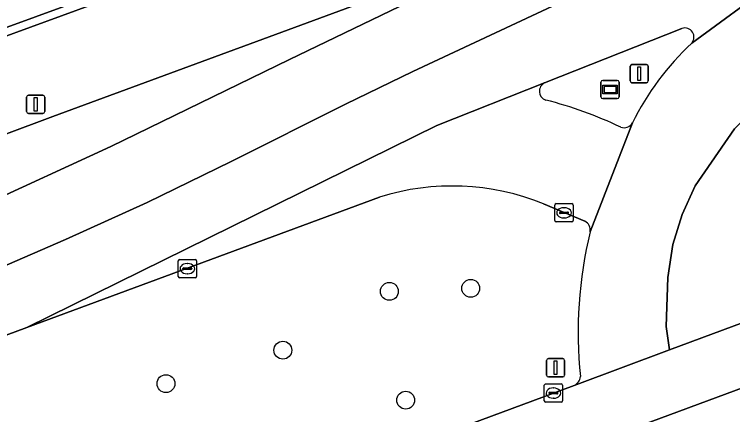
# Model space of a CAD drawing. Extents: x 160806 to 161707, y 383696 to 384148.
# Drawn here: x 161018.03 to 161057.39, y 383847.08 to 383869 of the extents above; entities that cross this region are included whole.
import ezdxf

# ---------------------------------------------------------------- set-up
doc = ezdxf.new("R2010")
doc.units = 0
for name, color, linetype in [('IMGEO_Berm_groen', 7, 'Continuous'), ('IMGEO_Boom', 7, 'Continuous'), ('IMGEO_Kolk', 7, 'Continuous'), ('IMGEO_Lichtmast', 7, 'Continuous'), ('IMGEO_Muur', 7, 'Continuous'), ('IMGEO_Portaal', 7, 'Continuous'), ('IMGEO_Rijbaan_lokaal_gesloten', 7, 'Continuous'), ('IMGEO_Verkeerseiland_open', 7, 'Continuous'), ('IMGEO_Verkeersregelinstallatiepaal', 7, 'Continuous'), ('IMGEO_Voetpad_open', 7, 'Continuous'), ('IMGEO_Wegwijzer', 7, 'Continuous')]:
    doc.layers.add(name, color=color, linetype=linetype)

msp = doc.modelspace()

# ---------------------------------------------------------------- linework, layer by layer
at = {"layer": 'IMGEO_Berm_groen'}
for points in [[(161038.047, 383858.993), (161018.713, 383851.854), (161014.16, 383850.173), (161000, 383844.934), (160965.586, 383832.2), (160962.476, 383831.049)], [(161049.299, 383857.675), (161047.033, 383858.62)], [(160957.325, 383814.835), (160965.623, 383817.907), (161000, 383830.636), (161010.322, 383834.458), (161048.71, 383848.68)]]:
    msp.add_lwpolyline(points, dxfattribs=at)
for centre, radius, start, end in [((161042.021, 383846.298), 13.302, 67.8645, 107.3816), ((161049.054, 383857.192), 0.541, 349.2307, 63.1119), ((161072.427, 383851.562), 23.501, 166.3917, 185.8583), ((161048.487, 383849.197), 0.563, 293.3385, 356.5343)]:
    msp.add_arc(centre, radius, start, end, dxfattribs=at)
at = {"layer": 'IMGEO_Boom'}
for centre in [(161038.582, 383853.828), (161043.04, 383853.996), (161032.744, 383850.607), (161026.335, 383848.777), (161039.475, 383847.871)]:
    msp.add_circle(centre, 0.489, dxfattribs=at)
at = {"layer": 'IMGEO_Kolk'}
for p, q in [((161047.652, 383857.707), (161047.652, 383858.559)), ((161047.727, 383858.633), (161048.579, 383858.633)), ((161048.653, 383858.559), (161048.653, 383857.707)), ((161047.911, 383858.127), (161047.911, 383858.139)), ((161047.954, 383858.176), (161048.352, 383858.176)), ((161048.14, 383858.413), (161048.165, 383858.413)), ((161048.395, 383858.139), (161048.395, 383858.127)), ((161048.349, 383858.09), (161047.951, 383858.09)), ((161048.163, 383857.853), (161048.138, 383857.853)), ((161048.579, 383857.633), (161047.727, 383857.633)), ((161027.01, 383854.649), (161027.01, 383855.501)), ((161027.085, 383855.575), (161027.937, 383855.575)), ((161027.498, 383855.355), (161027.523, 383855.355)), ((161028.011, 383855.501), (161028.011, 383854.649)), ((161027.269, 383855.069), (161027.269, 383855.081)), ((161027.707, 383855.032), (161027.309, 383855.032)), ((161027.312, 383855.118), (161027.71, 383855.118)), ((161027.753, 383855.081), (161027.753, 383855.069)), ((161027.937, 383854.575), (161027.085, 383854.575)), ((161027.521, 383854.795), (161027.496, 383854.795)), ((161047.071, 383847.834), (161047.071, 383848.686)), ((161047.146, 383848.76), (161047.998, 383848.76)), ((161048.072, 383848.686), (161048.072, 383847.834)), ((161047.33, 383848.254), (161047.33, 383848.266)), ((161047.373, 383848.303), (161047.771, 383848.303)), ((161047.559, 383848.54), (161047.584, 383848.54)), ((161047.814, 383848.266), (161047.814, 383848.254)), ((161047.768, 383848.217), (161047.37, 383848.217)), ((161047.582, 383847.98), (161047.557, 383847.98)), ((161047.998, 383847.76), (161047.146, 383847.76))]:
    msp.add_line(p, q, dxfattribs=at)
for points in [[(161047.652, 383857.707), (161047.652, 383858.559)], [(161047.727, 383858.633), (161048.579, 383858.633)], [(161048.653, 383858.559), (161048.653, 383857.707)], [(161048.579, 383857.633), (161047.727, 383857.633)], [(161027.01, 383854.649), (161027.01, 383855.501)], [(161027.085, 383855.575), (161027.937, 383855.575)], [(161028.011, 383855.501), (161028.011, 383854.649)], [(161027.937, 383854.575), (161027.085, 383854.575)], [(161047.071, 383847.834), (161047.071, 383848.686)], [(161047.146, 383848.76), (161047.998, 383848.76)], [(161048.072, 383848.686), (161048.072, 383847.834)], [(161047.998, 383847.76), (161047.146, 383847.76)]]:
    msp.add_lwpolyline(points, dxfattribs=at)
for centre, radius, start, end in [((161047.729, 383858.557), 0.0765, 91.552, 178.448), ((161047.729, 383858.557), 0.0765, 91.552, 178.448), ((161048.577, 383858.557), 0.0765, 1.552, 88.448), ((161048.577, 383858.557), 0.0765, 1.552, 88.448), ((161047.951, 383858.136), 0.0403, 85.8775, 175.7526), ((161047.948, 383858.126), 0.0366, 178.938, 274.7102), ((161048.352, 383858.133), 0.043, 264.8664, 352.4533), ((161048.356, 383858.138), 0.0386, 1.7309, 96.639), ((161047.729, 383857.709), 0.0765, 181.552, 268.448), ((161047.729, 383857.709), 0.0765, 181.552, 268.448), ((161048.577, 383857.709), 0.0765, 271.552, 358.448), ((161048.577, 383857.709), 0.0765, 271.552, 358.448), ((161027.087, 383855.499), 0.0765, 91.552, 178.448), ((161027.087, 383855.499), 0.0765, 91.552, 178.448), ((161027.935, 383855.499), 0.0765, 1.552, 88.448), ((161027.935, 383855.499), 0.0765, 1.552, 88.448), ((161027.309, 383855.078), 0.0403, 85.8775, 175.7526), ((161027.306, 383855.068), 0.0366, 178.938, 274.7102), ((161027.71, 383855.075), 0.043, 264.8664, 352.4533), ((161027.714, 383855.08), 0.0386, 1.7309, 96.639), ((161027.087, 383854.651), 0.0765, 181.552, 268.448), ((161027.087, 383854.651), 0.0765, 181.552, 268.448), ((161027.935, 383854.651), 0.0765, 271.552, 358.448), ((161027.935, 383854.651), 0.0765, 271.552, 358.448), ((161047.148, 383848.684), 0.0765, 91.552, 178.448), ((161047.148, 383848.684), 0.0765, 91.552, 178.448), ((161047.996, 383848.684), 0.0765, 1.552, 88.448), ((161047.996, 383848.684), 0.0765, 1.552, 88.448), ((161047.37, 383848.263), 0.0403, 85.8775, 175.7526), ((161047.775, 383848.265), 0.0386, 1.7309, 96.639), ((161047.367, 383848.253), 0.0366, 178.938, 274.7102), ((161047.771, 383848.26), 0.043, 264.8664, 352.4533), ((161047.148, 383847.836), 0.0765, 181.552, 268.448), ((161047.148, 383847.836), 0.0765, 181.552, 268.448), ((161047.996, 383847.836), 0.0765, 271.552, 358.448), ((161047.996, 383847.836), 0.0765, 271.552, 358.448)]:
    msp.add_arc(centre, radius, start, end, dxfattribs=at)
for centre, major_axis, ratio, start_param, end_param in [((161048.139, 383858.133), (-0.387, 0.002), 0.722429, 4.712389, 7.853982), ((161048.164, 383858.133), (-0.39, 0.002), 0.717154, 1.570796, 4.712389), ((161027.497, 383855.075), (-0.387, 0.002), 0.722429, 4.712389, 7.853982), ((161027.522, 383855.075), (-0.39, 0.002), 0.717154, 1.570796, 4.712389), ((161047.558, 383848.26), (-0.387, 0.002), 0.722429, 4.712389, 7.853982), ((161047.583, 383848.26), (-0.39, 0.002), 0.717154, 1.570796, 4.712389)]:
    msp.add_ellipse(centre, major_axis=major_axis, ratio=ratio, start_param=start_param, end_param=end_param, dxfattribs=at)
at = {"layer": 'IMGEO_Lichtmast'}
for p, q in [((161018.699, 383863.671), (161018.699, 383864.471)), ((161018.699, 383864.471), (161018.699, 383863.671)), ((161018.799, 383864.571), (161019.589, 383864.571)), ((161019.589, 383864.571), (161018.799, 383864.571)), ((161019.689, 383864.471), (161019.689, 383863.671)), ((161019.689, 383863.671), (161019.689, 383864.471)), ((161019.589, 383863.571), (161018.799, 383863.571)), ((161018.799, 383863.571), (161019.589, 383863.571))]:
    msp.add_line(p, q, dxfattribs=at)
msp.add_lwpolyline([(161019.119, 383864.446), (161019.269, 383864.446), (161019.269, 383863.696), (161019.119, 383863.696), (161019.119, 383864.446)], dxfattribs=at)
for centre, start, end in [((161018.799, 383864.471), 90, 180), ((161018.799, 383864.471), 90, 180), ((161019.589, 383864.471), 0, 90), ((161019.589, 383864.471), 360, 90), ((161018.799, 383863.671), 180, 270), ((161018.799, 383863.671), 180, 270), ((161019.589, 383863.671), 270, 0), ((161019.589, 383863.671), 270, 0)]:
    msp.add_arc(centre, 0.1, start, end, dxfattribs=at)
at = {"layer": 'IMGEO_Muur'}
msp.add_lwpolyline([(161013.799, 383866.435), (161022.306, 383869.548), (161021.688, 383871.202), (161032.978, 383875.401), (161032.68, 383876.125), (161042.216, 383879.644), (161042.507, 383878.908), (161050.563, 383881.852), (161044.504, 383898.422), (161044.091, 383898.271), (161049.999, 383882.114), (161042.759, 383879.468), (161042.467, 383880.206), (161032.1, 383876.38), (161032.398, 383875.655), (161021.122, 383871.461), (161021.739, 383869.809), (161014.061, 383867)], dxfattribs=at)
at = {"layer": 'IMGEO_Portaal'}
for p, q in [((161047.195, 383849.247), (161047.195, 383850.047)), ((161047.195, 383850.047), (161047.195, 383849.247)), ((161047.295, 383850.147), (161048.085, 383850.147)), ((161048.085, 383850.147), (161047.295, 383850.147)), ((161048.185, 383850.047), (161048.185, 383849.247)), ((161048.185, 383849.247), (161048.185, 383850.047)), ((161048.085, 383849.147), (161047.295, 383849.147)), ((161047.295, 383849.147), (161048.085, 383849.147))]:
    msp.add_line(p, q, dxfattribs=at)
msp.add_lwpolyline([(161047.615, 383850.022), (161047.765, 383850.022), (161047.765, 383849.272), (161047.615, 383849.272), (161047.615, 383850.022)], dxfattribs=at)
for centre, start, end in [((161047.295, 383850.047), 90, 180), ((161047.295, 383850.047), 90, 180), ((161048.085, 383850.047), 0, 90), ((161048.085, 383850.047), 360, 90), ((161047.295, 383849.247), 180, 270), ((161047.295, 383849.247), 180, 270), ((161048.085, 383849.247), 270, 0), ((161048.085, 383849.247), 270, 0)]:
    msp.add_arc(centre, 0.1, start, end, dxfattribs=at)
at = {"layer": 'IMGEO_Rijbaan_lokaal_gesloten'}
for points in [[(161055.15, 383867.42), (161056.736, 383868.572), (161058.026, 383869.524), (161059.167, 383870.205), (161060.248, 383870.877), (161065.062, 383872.804), (161085.608, 383880.466), (161107.78, 383888.735), (161118.453, 383892.804), (161124.834, 383895.166), (161123.856, 383898.429), (161058.385, 383874.003), (161052.706, 383871.695), (161048.92, 383870.119), (161039.869, 383865.874), (161036.178, 383864.074), (161029.909, 383860.935), (161025.299, 383858.701), (161020.824, 383856.668), (161017.186, 383855.101), (161013.403, 383853.559), (161007.926, 383851.482), (160992.741, 383845.886)], [(161109.822, 383896.628), (161056.828, 383876.93), (161055.239, 383876.339), (161054.078, 383875.911), (161047.675, 383873.552), (161033.104, 383866.532), (161023.317, 383861.771), (161016.145, 383858.473), (161007.976, 383855.258), (160984.554, 383846.68)], [(161115.811, 383888.515), (161119.523, 383889.885), (161125.73, 383892.176), (161124.834, 383895.166), (161118.453, 383892.804), (161107.78, 383888.735), (161085.608, 383880.466), (161065.062, 383872.804), (161060.248, 383870.877), (161059.167, 383870.205), (161058.026, 383869.524), (161056.736, 383868.572), (161055.15, 383867.42)], [(161048.71, 383848.68), (161053.934, 383850.623), (161053.743, 383851.91), (161053.84, 383854.592), (161054.125, 383856.401), (161054.622, 383858.041), (161055.34, 383859.611), (161057.499, 383862.722), (161060.235, 383865.463), (161062.874, 383867.532), (161065.31, 383869.111), (161066.976, 383870.039), (161069.52, 383871.113), (161073.312, 383872.528), (161077.064, 383873.948), (161084.599, 383876.744), (161093.991, 383880.257), (161106.411, 383884.87), (161115.811, 383888.515)], [(161104.89, 383882.035), (161112.373, 383886.784), (161115.811, 383888.515), (161106.411, 383884.87), (161093.991, 383880.257), (161084.599, 383876.744), (161077.064, 383873.948), (161073.312, 383872.528), (161069.52, 383871.113), (161066.976, 383870.039), (161065.31, 383869.111), (161062.874, 383867.532), (161060.235, 383865.463), (161057.499, 383862.722), (161055.34, 383859.611), (161054.622, 383858.041), (161054.125, 383856.401), (161053.84, 383854.592), (161053.743, 383851.91), (161053.934, 383850.623), (161066.684, 383855.364)], [(160992.741, 383845.886), (161007.926, 383851.482), (161013.403, 383853.559), (161017.186, 383855.101), (161020.824, 383856.668), (161025.299, 383858.701), (161029.909, 383860.935), (161036.178, 383864.074), (161039.869, 383865.874), (161048.92, 383870.119), (161052.706, 383871.695), (161058.385, 383874.003)], [(160984.554, 383846.68), (161007.976, 383855.258), (161016.145, 383858.473), (161023.317, 383861.771), (161033.104, 383866.532), (161047.675, 383873.552), (161020.131, 383863.407), (161003.574, 383857.215), (161000, 383855.921), (160986.157, 383850.924)], [(161041.176, 383862.907), (161047.092, 383865.253), (161054.618, 383868.227)], [(161047.092, 383865.253), (161041.176, 383862.907), (161018.713, 383851.854), (161038.047, 383858.993)], [(161000, 383844.934), (161014.16, 383850.173), (161018.713, 383851.854), (161041.176, 383862.907)], [(161049.586, 383857.091), (161051.9, 383863.053)], [(161051.9, 383863.053), (161049.586, 383857.091)], [(161047.033, 383858.62), (161049.299, 383857.675)]]:
    msp.add_lwpolyline(points, dxfattribs=at)
for points in [[(161054.975, 383847.445), (161068.088, 383852.305), (161100.785, 383864.404), (161130.73, 383875.543), (161129.754, 383878.799), (161070.422, 383856.806), (161066.684, 383855.364), (161053.934, 383850.623), (161048.71, 383848.68), (161010.322, 383834.458), (161000, 383830.636), (160965.623, 383817.907), (160966.768, 383814.836), (161001.838, 383827.792), (161009.318, 383830.547)], [(161131.695, 383872.323), (161130.73, 383875.543), (161100.785, 383864.404), (161068.088, 383852.305), (161054.975, 383847.445), (161009.318, 383830.547), (161001.838, 383827.792), (160966.768, 383814.836), (160967.931, 383811.718), (161000.642, 383823.738), (161029.952, 383834.573), (161050.221, 383842.097), (161054.918, 383843.967), (161058.494, 383845.391), (161059.41, 383845.762), (161062.999, 383847.001), (161070.515, 383849.722), (161085.394, 383855.134)]]:
    msp.add_lwpolyline(points, close=True, dxfattribs=at)
for centre, radius, start, end in [((161054.776, 383867.753), 0.5, 318.3143, 108.474), ((161065.155, 383856.581), 14.75, 132.7091, 153.9763), ((161047.308, 383864.793), 0.508, 115.1657, 252.5831), ((161041.291, 383841.678), 23.378, 64.7612, 75.4701), ((161051.438, 383863.334), 0.541, 250.6628, 328.6562), ((161042.021, 383846.298), 13.302, 67.8645, 107.3816), ((161049.054, 383857.192), 0.541, 349.2307, 63.1119), ((161072.427, 383851.562), 23.501, 166.3917, 185.8583), ((161048.487, 383849.197), 0.563, 293.3385, 356.5343)]:
    msp.add_arc(centre, radius, start, end, dxfattribs=at)
at = {"layer": 'IMGEO_Verkeerseiland_open'}
msp.add_lwpolyline([(161054.618, 383868.227), (161047.092, 383865.253)], dxfattribs=at)
for centre, radius, start, end in [((161054.776, 383867.753), 0.5, 318.3143, 108.474), ((161065.155, 383856.581), 14.75, 132.7091, 153.9763), ((161047.308, 383864.793), 0.508, 115.1657, 252.5831), ((161041.291, 383841.678), 23.378, 64.7612, 75.4701), ((161051.438, 383863.334), 0.541, 250.6628, 328.6562)]:
    msp.add_arc(centre, radius, start, end, dxfattribs=at)
at = {"layer": 'IMGEO_Verkeersregelinstallatiepaal'}
for p, q in [((161051.778, 383865.354), (161051.778, 383866.154)), ((161051.778, 383866.154), (161051.778, 383865.354)), ((161051.878, 383866.254), (161052.668, 383866.254)), ((161052.668, 383866.254), (161051.878, 383866.254)), ((161052.768, 383866.154), (161052.768, 383865.354)), ((161052.768, 383865.354), (161052.768, 383866.154)), ((161052.668, 383865.254), (161051.878, 383865.254)), ((161051.878, 383865.254), (161052.668, 383865.254))]:
    msp.add_line(p, q, dxfattribs=at)
msp.add_lwpolyline([(161052.198, 383866.129), (161052.348, 383866.129), (161052.348, 383865.379), (161052.198, 383865.379), (161052.198, 383866.129)], dxfattribs=at)
for centre, start, end in [((161051.878, 383866.154), 90, 180), ((161051.878, 383866.154), 90, 180), ((161052.668, 383866.154), 0, 90), ((161052.668, 383866.154), 360, 90), ((161051.878, 383865.354), 180, 270), ((161051.878, 383865.354), 180, 270), ((161052.668, 383865.354), 270, 0), ((161052.668, 383865.354), 270, 0)]:
    msp.add_arc(centre, 0.1, start, end, dxfattribs=at)
at = {"layer": 'IMGEO_Voetpad_open'}
for points in [[(161014.061, 383867), (161021.739, 383869.809), (161021.122, 383871.461), (161032.398, 383875.655), (161032.1, 383876.38), (161042.467, 383880.206), (161042.759, 383879.468), (161049.999, 383882.114), (161044.091, 383898.271), (161044.504, 383898.422), (161044.961, 383898.608), (161044.432, 383899.991), (161043.103, 383901.391), (161041.846, 383901.934), (161039.086, 383901.965), (161036.286, 383901.335), (161034.783, 383900.781), (161000, 383887.972)], [(161051.442, 383882.132), (161050.563, 383881.852), (161042.507, 383878.908), (161042.216, 383879.644), (161032.68, 383876.125), (161032.978, 383875.401), (161033.547, 383873.71), (161022.306, 383869.548), (161013.799, 383866.435), (161004.525, 383862.966), (161003.901, 383864.675), (161000, 383863.225), (160997.155, 383862.168), (160997.762, 383860.459), (160995.223, 383859.548), (160987.219, 383856.567), (160986.581, 383858.47), (160966.713, 383851.131), (160966.003, 383852.848), (160963.71, 383852.014), (160964.849, 383848.911)], [(161003.574, 383857.215), (161020.131, 383863.407), (161047.675, 383873.552), (161054.078, 383875.911), (161055.239, 383876.339), (161056.828, 383876.93)]]:
    msp.add_lwpolyline(points, dxfattribs=at)
at = {"layer": 'IMGEO_Wegwijzer'}
for p, q in [((161050.179, 383864.484), (161050.179, 383865.284)), ((161050.179, 383865.284), (161050.179, 383864.484)), ((161050.279, 383865.384), (161051.069, 383865.384)), ((161051.069, 383865.384), (161050.279, 383865.384)), ((161051.169, 383865.284), (161051.169, 383864.484)), ((161051.169, 383864.484), (161051.169, 383865.284)), ((161051.069, 383864.384), (161050.279, 383864.384)), ((161050.279, 383864.384), (161051.069, 383864.384))]:
    msp.add_line(p, q, dxfattribs=at)
for points in [[(161050.28, 383865.116), (161051.068, 383865.116), (161051.068, 383864.652), (161050.28, 383864.652), (161050.28, 383865.116)], [(161050.345, 383865.051), (161050.345, 383864.717), (161051.003, 383864.717), (161051.003, 383865.051), (161050.345, 383865.051)]]:
    msp.add_lwpolyline(points, dxfattribs=at)
for centre, start, end in [((161050.279, 383865.284), 90, 180), ((161050.279, 383865.284), 90, 180), ((161051.069, 383865.284), 0, 90), ((161051.069, 383865.284), 360, 90), ((161050.279, 383864.484), 180, 270), ((161050.279, 383864.484), 180, 270), ((161051.069, 383864.484), 270, 0), ((161051.069, 383864.484), 270, 0)]:
    msp.add_arc(centre, 0.1, start, end, dxfattribs=at)

doc.saveas('drawing.dxf')
